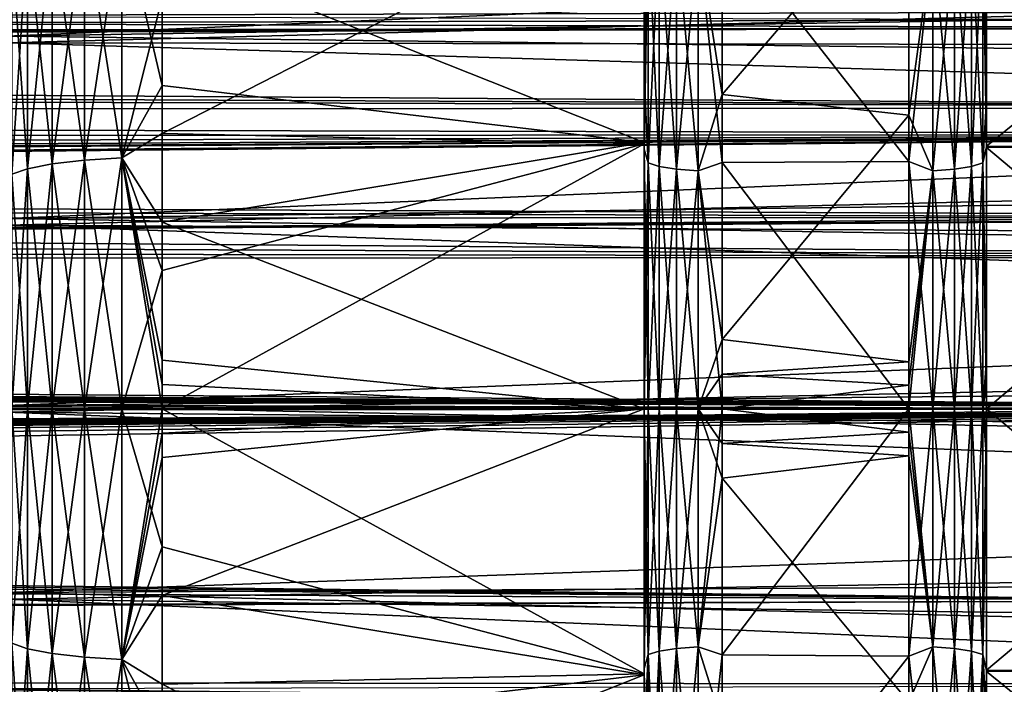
# Model space of a CAD drawing. Header units: metres. Extents: x -95 to 103, y -12 to 12.
# Tile 485 of 520: x 81.08 to 87.41, y -1.77 to 2.5. Entities that reach past the tile are written whole.
import ezdxf

# ---------------------------------------------------------------- set-up
doc = ezdxf.new("R2010")
doc.units = ezdxf.units.M
doc.layers.add('solid_P74500', color=7, linetype='CONTINUOUS')
doc.layers.add('solid_P74500_01', color=7, linetype='CONTINUOUS')

msp = doc.modelspace()

# ---------------------------------------------------------------- linework, layer by layer
at = {"layer": 'solid_P74500'}
for points in [[(89.300003, 2.55, 12.237136), (-94.018356, 3.057308, 12.120349), (-94.018356, 2.100752, 12.322209)], [(-90.699997, 2.917726, 11.123708), (89.300003, 2.45, 11.235991), (-92.5, 1.797969, 11.358385)], [(89.300003, 2.500021, 12.247444), (89.300003, 2.55, 12.237136), (-94.018356, 2.100752, 12.322209)], [(89.300003, 2.45, 12.257548), (89.300003, 2.500021, 12.247444), (-94.018356, 2.100752, 12.322209)], [(92.5, 2.45, 12.257548), (89.300003, 2.45, 12.257548), (-94.018356, 2.100752, 12.322209)], [(92.5, 1.230983, 12.439234), (92.5, 2.45, 12.257548), (-94.018356, 2.100752, 12.322209)], [(92.5, 1.230983, 12.439234), (-94.018356, 2.100752, 12.322209), (-94.018356, 1.131346, 12.448697)], [(-92.5, 1.797969, 11.358385), (89.300003, 1.232091, 11.4338), (-17, 0.3, 11.496086)], [(92.5, 1.230983, 12.439234), (-94.018356, 0.077512, 12.49976), (-94.018356, 0, 12.5)], [(89.300003, 0, 12.5), (92.5, 1.230983, 12.439234), (-94.018356, 0, 12.5)], [(92.5, 1.230983, 12.439234), (-94.018356, 0.155021, 12.499039), (-94.018356, 0.077512, 12.49976)], [(92.5, 1.230983, 12.439234), (-94.018356, 1.131346, 12.448697), (-94.018356, 0.155021, 12.499039)], [(89.300003, 1.232091, 11.4338), (89.300003, 0, 11.5), (-17, 0.3, 11.496086)], [(-84.200005, 0.69672, -12.480568), (92.5, 0, -12.5), (-94.018356, 0, -12.5)], [(-79.200005, 0.69672, -12.480568), (92.5, 0, -12.5), (-84.200005, 0.69672, -12.480568)], [(-74.200005, 0.69672, -12.480568), (92.5, 0, -12.5), (-79.200005, 0.69672, -12.480568)], [(-69.200005, 0.69672, -12.480568), (92.5, 0, -12.5), (-74.200005, 0.69672, -12.480568)], [(-64.200005, 0.69672, -12.480568), (92.5, 0, -12.5), (-69.200005, 0.69672, -12.480568)], [(-59.200001, 0.69672, -12.480568), (92.5, 0, -12.5), (-64.200005, 0.69672, -12.480568)], [(-54.200001, 0.69672, -12.480568), (92.5, 0, -12.5), (-59.200001, 0.69672, -12.480568)], [(-49.200001, 0.69672, -12.480568), (92.5, 0, -12.5), (-54.200001, 0.69672, -12.480568)], [(-44.200001, 0.69672, -12.480568), (92.5, 0, -12.5), (-49.200001, 0.69672, -12.480568)], [(-39.200001, 0.69672, -12.480568), (92.5, 0, -12.5), (-44.200001, 0.69672, -12.480568)], [(-34.200001, 0.69672, -12.480568), (92.5, 0, -12.5), (-39.200001, 0.69672, -12.480568)], [(-29.200001, 0.69672, -12.480568), (92.5, 0, -12.5), (-34.200001, 0.69672, -12.480568)], [(-24.200001, 0.69672, -12.480568), (92.5, 0, -12.5), (-29.200001, 0.69672, -12.480568)], [(-19.200001, 0.69672, -12.480568), (92.5, 0, -12.5), (-24.200001, 0.69672, -12.480568)], [(89.300003, 0, 11.5), (-17, 0.150013, 11.499022), (-17, 0.3, 11.496086)], [(89.300003, 0, 11.5), (-17, 0, 11.5), (-17, 0.150013, 11.499022)], [(-94.018356, -1.947775, 12.347315), (89.300003, 0, 12.5), (-94.018356, 0, 12.5)], [(-90.699997, -0.056146, -11.499863), (92.5, 0, -11.5), (-90.699997, 0, -11.5)], [(-90.699997, -0.112291, -11.499452), (92.5, 0, -11.5), (-90.699997, -0.056146, -11.499863)], [(-84.199997, -0.98, -11.458167), (92.5, 0, -11.5), (-90.699997, -0.112291, -11.499452)], [(-79.199997, -0.98, -11.458167), (92.5, 0, -11.5), (-84.199997, -0.98, -11.458167)], [(-74.199997, -0.98, -11.458167), (92.5, 0, -11.5), (-79.199997, -0.98, -11.458167)], [(-69.199997, -0.98, -11.458167), (92.5, 0, -11.5), (-74.199997, -0.98, -11.458167)], [(-64.199997, -0.98, -11.458167), (92.5, 0, -11.5), (-69.199997, -0.98, -11.458167)], [(-59.200001, -0.98, -11.458167), (92.5, 0, -11.5), (-64.199997, -0.98, -11.458167)], [(-54.200001, -0.98, -11.458167), (92.5, 0, -11.5), (-59.200001, -0.98, -11.458167)], [(-49.200001, -0.98, -11.458167), (92.5, 0, -11.5), (-54.200001, -0.98, -11.458167)], [(-44.200001, -0.98, -11.458167), (92.5, 0, -11.5), (-49.200001, -0.98, -11.458167)], [(-39.200001, -0.98, -11.458167), (92.5, 0, -11.5), (-44.200001, -0.98, -11.458167)], [(-34.200001, -0.98, -11.458167), (92.5, 0, -11.5), (-39.200001, -0.98, -11.458167)], [(-29.200001, -0.98, -11.458167), (92.5, 0, -11.5), (-34.200001, -0.98, -11.458167)], [(-24.200001, -0.98, -11.458167), (92.5, 0, -11.5), (-29.200001, -0.98, -11.458167)], [(-19.200001, -0.98, -11.458167), (92.5, 0, -11.5), (-24.200001, -0.98, -11.458167)], [(-18.833084, -1.029274, -11.453846), (92.5, 0, -11.5), (-19.200001, -0.98, -11.458167)]]:
    msp.add_3dface(points, dxfattribs=at)
at = {"layer": 'solid_P74500_01'}
for points in [[(85.099998, 2.134475, 10.025226), (85.099998, 3.737695, 9.543358), (85.099998, 3.355383, 10.317584)], [(85.124474, 3.119678, 9.601383), (85.099998, 3.737695, 9.543358), (85.099998, 2.134475, 10.025226)], [(87.275673, 3.119817, 9.60181), (87.300003, 1.987574, 10.055251), (87.300003, 3.596272, 9.597672)], [(87.300003, 3.596272, 9.597672), (87.300003, 1.987574, 10.055251), (87.300003, 3.325792, 10.169367)], [(102.504364, 3.326811, -6.324002), (81, 3.490348, -6.018475), (81, 2.393903, -6.533173)], [(85.445938, 3.020433, 9.295937), (85.599998, 2.019261, 9.53861), (85.599998, 3.539898, 9.084692)], [(85.599998, 3.539898, 9.084692), (85.599998, 2.019261, 9.53861), (86.800003, 3.419637, 9.13064)], [(-17.851046, 2.005872, -11.323713), (92.5, 1.76526, -11.363467), (92.5, 3.479047, -10.960578)], [(-17.80077, 2.369275, -11.25329), (-17.851046, 2.005872, -11.323713), (92.5, 3.479047, -10.960578)], [(-17.846212, 2.735547, -11.169906), (-17.80077, 2.369275, -11.25329), (92.5, 3.479047, -10.960578)], [(102.504364, 2.921246, 6.521272), (81, 2.351061, 6.548736), (81, 3.450535, 6.041576)], [(85.599998, 2.019261, 9.53861), (86.800003, 1.88571, 9.565908), (86.800003, 3.419637, 9.13064)], [(86.954506, 3.020478, 9.296075), (86.800003, 3.419637, 9.13064), (86.800003, 1.88571, 9.565908)], [(82, 2.942243, -10.443453), (85.099998, 3.371991, -10.312057), (85.099998, 1.710416, -10.714233)], [(85.099998, 3.282551, -9.709469), (85.099998, 1.710416, -10.714233), (85.099998, 3.371991, -10.312057)], [(102.504364, 3.326811, -6.324002), (81, 2.393903, -6.533173), (102.504364, 2.74137, -6.598906)], [(82, 1.769587, 10.704721), (85.099998, 1.702754, 10.715377), (85.099998, 3.355383, 10.317584)], [(82, 1.769587, 10.704721), (85.099998, 3.355383, 10.317584), (82, 2.639536, 10.524036)], [(85.099998, 2.134475, 10.025226), (85.099998, 3.355383, 10.317584), (85.099998, 1.702754, 10.715377)], [(87.275673, 3.119817, -9.60181), (87.300003, 3.313695, -9.698712), (87.300003, 1.682759, -10.110853)], [(87.300003, 3.325792, 10.169367), (87.300003, 1.687136, 10.56604), (89.300003, 3.309421, 10.174818)], [(87.300003, 3.309421, -10.174818), (89.300003, 3.325792, -10.169367), (89.300003, 1.687136, -10.56604)], [(87.300003, 1.987574, 10.055251), (87.300003, 1.687136, 10.56604), (87.300003, 3.325792, 10.169367)], [(87.300003, 1.682759, -10.110853), (87.300003, 3.313695, -9.698712), (87.300003, 3.309421, -10.174818)], [(87.300003, 1.687136, 10.56604), (89.300003, 1.679635, 10.567155), (89.300003, 3.309421, 10.174818)], [(87.300003, 1.679635, -10.567155), (87.300003, 3.309421, -10.174818), (89.300003, 1.687136, -10.56604)], [(87.300003, 1.682759, -10.110853), (87.300003, 3.309421, -10.174818), (87.300003, 1.679635, -10.567155)], [(85.099998, 3.282551, -9.709469), (85.099998, 1.66781, -10.113207), (85.099998, 1.710416, -10.714233)], [(85.124474, 3.119678, -9.601383), (85.099998, 1.66781, -10.113207), (85.099998, 3.282551, -9.709469)], [(81.499771, 1.597121, 10.596207), (81.74118, 1.61203, 10.695121), (81.74118, 3.18805, 10.335404)], [(81.499771, 3.158565, 10.239818), (81.499771, 1.597121, 10.596207), (81.74118, 3.18805, 10.335404)], [(81.499771, 3.158565, -10.239818), (81.74118, 3.18805, -10.335404), (81.74118, 1.61203, -10.695121)], [(81.74118, 3.18805, -10.335404), (82, 2.942243, -10.443453), (82, 2.077872, -10.649176)], [(81.74118, 1.61203, -10.695121), (81.74118, 3.18805, -10.335404), (82, 2.077872, -10.649176)], [(81.74118, 3.18805, 10.335404), (81.74118, 1.61203, 10.695121), (82, 2.639536, 10.524036)], [(81.133583, 1.542486, 10.233727), (81.292526, 1.5734, 10.438827), (81.292526, 3.111653, 10.08773)], [(81.133583, 3.050515, 9.889528), (81.133583, 1.542486, 10.233727), (81.292526, 3.111653, 10.08773)], [(81.133583, 3.050515, -9.889528), (81.292526, 3.111653, -10.08773), (81.292526, 1.5734, -10.438827)], [(81.292526, 1.5734, 10.438827), (81.499771, 1.597121, 10.596207), (81.499771, 3.158565, 10.239818)], [(81.292526, 3.111653, 10.08773), (81.292526, 1.5734, 10.438827), (81.499771, 3.158565, 10.239818)], [(81.292526, 3.111653, -10.08773), (81.499771, 3.158565, -10.239818), (81.499771, 1.597121, -10.596207)], [(81.292526, 1.5734, -10.438827), (81.292526, 3.111653, -10.08773), (81.499771, 1.597121, -10.596207)], [(81.499771, 1.597121, -10.596207), (81.499771, 3.158565, -10.239818), (81.74118, 1.61203, -10.695121)], [(85.124474, 3.119678, -9.601383), (85.124474, 1.579283, -9.971199), (85.099998, 1.66781, -10.113207)], [(85.124474, 1.579283, 9.971199), (85.124474, 3.119678, 9.601383), (85.099998, 2.134475, 10.025226)], [(85.195587, 1.557458, -9.833405), (85.124474, 1.579283, -9.971199), (85.124474, 3.119678, -9.601383)], [(85.195587, 1.557458, -9.833405), (85.124474, 3.119678, -9.601383), (85.195587, 3.076567, -9.4687)], [(85.195587, 3.076567, 9.4687), (85.124474, 3.119678, 9.601383), (85.124474, 1.579283, 9.971199)], [(85.445938, 3.020433, -9.295937), (85.599998, 3.121451, -9.236831), (85.599998, 1.581676, -9.620852)], [(85.599998, 3.121451, -9.236831), (86.800003, 3.135796, -9.231971), (86.800003, 1.589148, -9.619621)], [(85.599998, 1.581676, -9.620852), (85.599998, 3.121451, -9.236831), (86.800003, 1.589148, -9.619621)], [(86.954506, 3.020478, -9.296075), (86.800003, 1.589148, -9.619621), (86.800003, 3.135796, -9.231971)], [(87.275673, 3.119817, -9.60181), (87.275673, 1.579353, -9.971642), (87.204697, 3.076685, -9.469063)], [(87.275673, 3.119817, 9.60181), (87.204697, 3.076685, 9.469063), (87.204697, 1.557518, 9.833782)], [(87.275673, 1.579353, 9.971642), (87.275673, 3.119817, 9.60181), (87.204697, 1.557518, 9.833782)], [(87.275673, 1.579353, 9.971642), (87.300003, 1.987574, 10.055251), (87.275673, 3.119817, 9.60181)], [(87.275673, 3.119817, -9.60181), (87.300003, 1.682759, -10.110853), (87.275673, 1.579353, -9.971642)], [(81.133583, 1.542486, -10.233727), (81.033806, 2.979329, -9.658746), (81.133583, 3.050515, -9.889528)], [(81.133583, 3.050515, 9.889528), (81.033806, 2.979329, 9.658746), (81.033806, 1.50649, 9.994911)], [(81.133583, 3.050515, 9.889528), (81.033806, 1.50649, 9.994911), (81.133583, 1.542486, 10.233727)], [(81.133583, 1.542486, -10.233727), (81.133583, 3.050515, -9.889528), (81.292526, 1.5734, -10.438827)], [(85.195587, 3.076567, 9.4687), (85.124474, 1.579283, 9.971199), (85.195587, 1.557458, 9.833405)], [(85.195587, 3.076567, 9.4687), (85.195587, 1.557458, 9.833405), (85.306358, 3.042367, 9.363443)], [(85.195587, 3.076567, -9.4687), (85.306358, 3.042367, -9.363443), (85.306358, 1.540145, -9.724094)], [(85.195587, 1.557458, -9.833405), (85.195587, 3.076567, -9.4687), (85.306358, 1.540145, -9.724094)], [(85.195587, 1.557458, 9.833405), (85.306358, 1.540145, 9.724094), (85.306358, 3.042367, 9.363443)], [(85.306358, 3.042367, 9.363443), (85.306358, 1.540145, 9.724094), (85.445938, 3.020433, 9.295937)], [(85.306358, 3.042367, -9.363443), (85.445938, 3.020433, -9.295937), (85.445938, 1.529042, -9.653988)], [(85.306358, 1.540145, -9.724094), (85.306358, 3.042367, -9.363443), (85.445938, 1.529042, -9.653988)], [(87.094017, 3.042453, -9.363707), (87.094017, 1.540189, -9.724368), (86.954506, 3.020478, -9.296075)], [(87.094017, 3.042453, 9.363707), (86.954506, 3.020478, 9.296075), (86.954506, 1.529064, 9.654132)], [(87.094017, 1.540189, 9.724368), (87.094017, 3.042453, 9.363707), (86.954506, 1.529064, 9.654132)], [(87.204697, 3.076685, -9.469063), (87.204697, 1.557518, -9.833782), (87.094017, 3.042453, -9.363707)], [(87.204697, 3.076685, 9.469063), (87.094017, 3.042453, 9.363707), (87.094017, 1.540189, 9.724368)], [(87.204697, 1.557518, 9.833782), (87.204697, 3.076685, 9.469063), (87.094017, 1.540189, 9.724368)], [(87.204697, 1.557518, -9.833782), (87.094017, 1.540189, -9.724368), (87.094017, 3.042453, -9.363707)], [(87.275673, 1.579353, -9.971642), (87.204697, 1.557518, -9.833782), (87.204697, 3.076685, -9.469063)], [(81.133583, 1.542486, -10.233727), (81.033806, 1.50649, -9.994911), (81.033806, 2.979329, -9.658746)], [(85.306358, 1.540145, 9.724094), (85.445938, 1.529042, 9.653988), (85.445938, 3.020433, 9.295937)], [(85.445938, 3.020433, 9.295937), (85.445938, 1.529042, 9.653988), (85.599998, 2.019261, 9.53861)], [(85.445938, 1.529042, -9.653988), (85.445938, 3.020433, -9.295937), (85.599998, 1.581676, -9.620852)], [(86.954506, 1.529064, 9.654132), (86.954506, 3.020478, 9.296075), (86.800003, 1.88571, 9.565908)], [(86.954506, 3.020478, -9.296075), (86.954506, 1.529064, -9.654132), (86.800003, 1.589148, -9.619621)], [(87.094017, 1.540189, -9.724368), (86.954506, 1.529064, -9.654132), (86.954506, 3.020478, -9.296075)], [(-90.699997, 2.917726, 11.123708), (89.300003, 2.500025, 11.224967), (89.300003, 2.45, 11.235991)], [(102.504364, 2.921246, 6.521272), (102.504364, 2.31963, 6.758697), (81, 2.351061, 6.548736)], [(82, 2.942243, -10.443453), (85.099998, 1.710416, -10.714233), (82, 2.077872, -10.649176)], [(-17.517637, 2.687148, -12.207753), (92.5, 2.882335, -12.162996), (92.5, 1.936182, -12.349072)], [(102.504364, 2.74137, -6.598906), (81, 2.393903, -6.533173), (102.504364, 2.133471, -6.819748)], [(-17.500256, 2.4446, -12.258627), (-17.517637, 2.687148, -12.207753), (92.5, 1.936182, -12.349072)], [(81.74118, 1.61203, 10.695121), (82, 1.769587, 10.704721), (82, 2.639536, 10.524036)], [(-92.5, 1.797969, 11.358385), (89.300003, 2.45, 11.235991), (89.300003, 1.232091, 11.4338)], [(-17.509251, 2.265586, -12.292971), (-17.500256, 2.4446, -12.258627), (92.5, 1.936182, -12.349072)], [(102.504364, 2.133471, -6.819748), (81, 2.393903, -6.533173), (81, 1.222882, -6.849323)], [(102.504364, 1.69901, 6.940752), (81, 1.180329, 6.856872), (81, 2.351061, 6.548736)], [(102.504364, 2.31963, 6.758697), (102.504364, 1.69901, 6.940752), (81, 2.351061, 6.548736)], [(-17.600763, 1.848754, -12.362529), (-17.509251, 2.265586, -12.292971), (92.5, 1.936182, -12.349072)], [(102.504364, 2.133471, -6.819748), (81, 1.222882, -6.849323), (102.504364, 1.508094, -6.98472)], [(85.099998, 0.467957, 10.239312), (85.099998, 2.134475, 10.025226), (85.099998, 1.702754, 10.715377)], [(85.124474, 1.579283, 9.971199), (85.099998, 2.134475, 10.025226), (85.099998, 0.467957, 10.239312)], [(81.74118, 1.61203, -10.695121), (82, 2.077872, -10.649176), (82, 1.199566, -10.783484)], [(82, 2.077872, -10.649176), (85.099998, 1.710416, -10.714233), (82, 1.199566, -10.783484)], [(-17.851046, 2.005872, -11.323713), (-17.993353, 1.6701, -11.378082), (92.5, 1.76526, -11.363467)], [(85.445938, 1.529042, 9.653988), (85.599998, 0.44513, 9.739834), (85.599998, 2.019261, 9.53861)], [(85.599998, 2.019261, 9.53861), (85.599998, 0.44513, 9.739834), (86.800003, 1.88571, 9.565908)], [(87.275673, 1.579353, 9.971642), (87.300003, 0.316804, 10.245103), (87.300003, 1.987574, 10.055251)], [(87.300003, 1.987574, 10.055251), (87.300003, 0.316804, 10.245103), (87.300003, 1.687136, 10.56604)], [(-17.600763, 1.848754, -12.362529), (92.5, 1.936182, -12.349072), (92.5, 0.975603, -12.461342)], [(-17.789724, 1.466333, -12.413697), (-17.600763, 1.848754, -12.362529), (92.5, 0.975603, -12.461342)], [(85.599998, 0.44513, 9.739834), (86.800003, 0.301351, 9.745342), (86.800003, 1.88571, 9.565908)], [(86.954506, 1.529064, 9.654132), (86.800003, 1.88571, 9.565908), (86.800003, 0.301351, 9.745342)], [(-92.5, 0.112291, -11.499452), (-90.699997, 0.112291, -11.499452), (92.5, 1.76526, -11.363467)], [(-19.200001, 0.98, -11.458167), (-92.5, 0.112291, -11.499452), (92.5, 1.76526, -11.363467)], [(-90.699997, 0, -11.5), (92.5, 0, -11.5), (92.5, 1.76526, -11.363467)], [(-90.699997, 0.056146, -11.499863), (-90.699997, 0, -11.5), (92.5, 1.76526, -11.363467)], [(-90.699997, 0.112291, -11.499452), (-90.699997, 0.056146, -11.499863), (92.5, 1.76526, -11.363467)], [(-18.836571, 1.028294, -11.453935), (-19.200001, 0.98, -11.458167), (92.5, 1.76526, -11.363467)], [(-18.50429, 1.165409, -11.440796), (-18.836571, 1.028294, -11.453935), (92.5, 1.76526, -11.363467)], [(-18.217285, 1.38336, -11.416493), (-18.50429, 1.165409, -11.440796), (92.5, 1.76526, -11.363467)], [(-17.993353, 1.6701, -11.378082), (-18.217285, 1.38336, -11.416493), (92.5, 1.76526, -11.363467)], [(81.74118, 1.61203, 10.695121), (82, 0.88777, 10.81362), (82, 1.769587, 10.704721)], [(82, 0.88777, 10.81362), (85.099998, 1.702754, 10.715377), (82, 1.769587, 10.704721)], [(82, 1.199566, -10.783484), (85.099998, 1.710416, -10.714233), (85.099998, 0, -10.85)], [(85.099998, 1.710416, -10.714233), (85.099998, 0, -10.25), (85.099998, 0, -10.85)], [(85.099998, 1.66781, -10.113207), (85.099998, 0, -10.25), (85.099998, 1.710416, -10.714233)], [(102.504364, 1.69901, 6.940752), (102.504364, 1.064471, 7.065944), (81, 1.180329, 6.856872)], [(82, 0, 10.85), (85.099998, 0, 10.85), (85.099998, 1.702754, 10.715377)], [(82, 0.88777, 10.81362), (82, 0, 10.85), (85.099998, 1.702754, 10.715377)], [(85.099998, 0.467957, 10.239312), (85.099998, 1.702754, 10.715377), (85.099998, 0, 10.85)], [(85.099998, 1.66781, -10.113207), (85.124474, 0, -10.095491), (85.099998, 0, -10.25)], [(85.124474, 1.579283, -9.971199), (85.124474, 0, -10.095491), (85.099998, 1.66781, -10.113207)], [(87.275673, 1.579353, -9.971642), (87.300003, 1.682759, -10.110853), (87.300003, 0, -10.25)], [(87.300003, 1.679635, -10.567155), (89.300003, 1.687136, -10.56604), (89.300003, 0, -10.7)], [(87.300003, 1.687136, 10.56604), (87.300003, 0, 10.7), (89.300003, 1.679635, 10.567155)], [(87.300003, 0, 10.25), (87.300003, 0, 10.7), (87.300003, 1.687136, 10.56604)], [(87.300003, 0.158421, 10.248775), (87.300003, 0, 10.25), (87.300003, 1.687136, 10.56604)], [(87.300003, 0.316804, 10.245103), (87.300003, 0.158421, 10.248775), (87.300003, 1.687136, 10.56604)], [(87.300003, 1.682759, -10.110853), (87.300003, 1.679635, -10.567155), (87.300003, 0, -10.7)], [(87.300003, 0, -10.25), (87.300003, 1.682759, -10.110853), (87.300003, 0, -10.7)], [(87.300003, 1.679635, -10.567155), (89.300003, 0, -10.7), (87.300003, 0, -10.7)], [(87.300003, 0, 10.7), (89.300003, 0, 10.7), (89.300003, 1.679635, 10.567155)], [(81.499771, 1.597121, 10.596207), (81.292526, 0, 10.556736), (81.499771, 0, 10.715895)], [(81.292526, 1.5734, 10.438827), (81.292526, 0, 10.556736), (81.499771, 1.597121, 10.596207)], [(81.292526, 1.5734, -10.438827), (81.499771, 1.597121, -10.596207), (81.499771, 0, -10.715895)], [(81.74118, 1.61203, 10.695121), (81.499771, 0, 10.715895), (81.74118, 0, 10.815926)], [(81.499771, 1.597121, 10.596207), (81.499771, 0, 10.715895), (81.74118, 1.61203, 10.695121)], [(81.499771, 1.597121, -10.596207), (81.74118, 1.61203, -10.695121), (81.74118, 0, -10.815926)], [(81.499771, 1.597121, -10.596207), (81.74118, 0, -10.815926), (81.499771, 0, -10.715895)], [(81.74118, 1.61203, -10.695121), (82, 0, -10.85), (81.74118, 0, -10.815926)], [(81.74118, 1.61203, -10.695121), (82, 0.156624, -10.848869), (82, 0, -10.85)], [(81.74118, 1.61203, 10.695121), (81.74118, 0, 10.815926), (82, 0.88777, 10.81362)], [(81.74118, 1.61203, -10.695121), (82, 0.313216, -10.845478), (82, 0.156624, -10.848869)], [(81.74118, 1.61203, -10.695121), (82, 1.199566, -10.783484), (82, 0.313216, -10.845478)], [(85.599998, 1.581676, -9.620852), (86.800003, 1.589148, -9.619621), (86.800003, 0, -9.75)], [(86.954506, 0, -9.774471), (86.800003, 0, -9.75), (86.800003, 1.589148, -9.619621)], [(86.954506, 1.529064, -9.654132), (86.954506, 0, -9.774471), (86.800003, 1.589148, -9.619621)], [(81.133583, 1.542486, 10.233727), (81.033806, 0, 10.107807), (81.133583, 0, 10.349319)], [(81.133583, 1.542486, 10.233727), (81.033806, 1.50649, 9.994911), (81.033806, 0, 10.107807)], [(81.133583, 1.542486, -10.233727), (81.133583, 0, -10.349319), (81.033806, 1.50649, -9.994911)], [(81.292526, 1.5734, 10.438827), (81.133583, 0, 10.349319), (81.292526, 0, 10.556736)], [(81.133583, 1.542486, 10.233727), (81.133583, 0, 10.349319), (81.292526, 1.5734, 10.438827)], [(81.133583, 1.542486, -10.233727), (81.292526, 1.5734, -10.438827), (81.292526, 0, -10.556736)], [(81.133583, 1.542486, -10.233727), (81.292526, 0, -10.556736), (81.133583, 0, -10.349319)], [(81.292526, 1.5734, -10.438827), (81.499771, 0, -10.715895), (81.292526, 0, -10.556736)], [(85.124474, 1.579283, 9.971199), (85.099998, 0, 10.25), (85.124474, 0, 10.095491)], [(85.124474, 1.579283, 9.971199), (85.099998, 0.23404, 10.247328), (85.099998, 0, 10.25)], [(85.124474, 1.579283, 9.971199), (85.099998, 0.467957, 10.239312), (85.099998, 0.23404, 10.247328)], [(85.195587, 1.557458, 9.833405), (85.124474, 1.579283, 9.971199), (85.124474, 0, 10.095491)], [(85.124474, 1.579283, -9.971199), (85.195587, 0, -9.95598), (85.124474, 0, -10.095491)], [(85.195587, 1.557458, -9.833405), (85.195587, 0, -9.95598), (85.124474, 1.579283, -9.971199)], [(85.195587, 1.557458, 9.833405), (85.124474, 0, 10.095491), (85.195587, 0, 9.95598)], [(85.195587, 1.557458, 9.833405), (85.195587, 0, 9.95598), (85.306358, 1.540145, 9.724094)], [(85.195587, 1.557458, -9.833405), (85.306358, 0, -9.845307), (85.195587, 0, -9.95598)], [(85.195587, 1.557458, -9.833405), (85.306358, 1.540145, -9.724094), (85.306358, 0, -9.845307)], [(85.306358, 1.540145, 9.724094), (85.195587, 0, 9.95598), (85.306358, 0, 9.845307)], [(85.306358, 1.540145, 9.724094), (85.306358, 0, 9.845307), (85.445938, 1.529042, 9.653988)], [(85.306358, 1.540145, -9.724094), (85.445938, 0, -9.774326), (85.306358, 0, -9.845307)], [(85.306358, 1.540145, -9.724094), (85.445938, 1.529042, -9.653988), (85.445938, 0, -9.774326)], [(85.445938, 1.529042, 9.653988), (85.306358, 0, 9.845307), (85.445938, 0, 9.774326)], [(85.445938, 1.529042, -9.653988), (85.599998, 1.581676, -9.620852), (85.599998, 0, -9.75)], [(85.445938, 1.529042, 9.653988), (85.445938, 0, 9.774326), (85.599998, 0.44513, 9.739834)], [(85.445938, 1.529042, -9.653988), (85.599998, 0, -9.75), (85.445938, 0, -9.774326)], [(85.599998, 0, -9.75), (85.599998, 1.581676, -9.620852), (86.800003, 0, -9.75)], [(86.954506, 1.529064, 9.654132), (86.800003, 0.150693, 9.748836), (86.800003, 0, 9.75)], [(86.954506, 0, 9.774471), (86.954506, 1.529064, 9.654132), (86.800003, 0, 9.75)], [(86.954506, 1.529064, 9.654132), (86.800003, 0.301351, 9.745342), (86.800003, 0.150693, 9.748836)], [(87.094017, 1.540189, -9.724368), (87.094017, 0, -9.845584), (86.954506, 1.529064, -9.654132)], [(87.094017, 1.540189, 9.724368), (86.954506, 1.529064, 9.654132), (86.954506, 0, 9.774471)], [(87.094017, 0, 9.845584), (87.094017, 1.540189, 9.724368), (86.954506, 0, 9.774471)], [(87.094017, 0, -9.845584), (86.954506, 0, -9.774471), (86.954506, 1.529064, -9.654132)], [(87.204697, 1.557518, -9.833782), (87.204697, 0, -9.956362), (87.094017, 1.540189, -9.724368)], [(87.204697, 1.557518, 9.833782), (87.094017, 1.540189, 9.724368), (87.094017, 0, 9.845584)], [(87.204697, 0, 9.956362), (87.204697, 1.557518, 9.833782), (87.094017, 0, 9.845584)], [(87.204697, 0, -9.956362), (87.094017, 0, -9.845584), (87.094017, 1.540189, -9.724368)], [(87.275673, 1.579353, -9.971642), (87.275673, 0, -10.09594), (87.204697, 1.557518, -9.833782)], [(87.275673, 1.579353, 9.971642), (87.204697, 1.557518, 9.833782), (87.204697, 0, 9.956362)], [(87.275673, 0, 10.09594), (87.275673, 1.579353, 9.971642), (87.204697, 0, 9.956362)], [(87.275673, 0, -10.09594), (87.204697, 0, -9.956362), (87.204697, 1.557518, -9.833782)], [(87.275673, 0, 10.09594), (87.300003, 0.316804, 10.245103), (87.275673, 1.579353, 9.971642)], [(87.275673, 1.579353, -9.971642), (87.300003, 0, -10.25), (87.275673, 0, -10.09594)], [(-18.060301, 1.146616, -12.4473), (-17.789724, 1.466333, -12.413697), (92.5, 0.975603, -12.461342)], [(102.504364, 1.508094, -6.98472), (81, 1.222882, -6.849323), (102.504364, 0.870361, -7.092471)], [(81.033806, 1.50649, -9.994911), (81.133583, 0, -10.349319), (81.033806, 0, -10.107807)], [(102.504364, 0.870361, -7.092471), (81, 1.222882, -6.849323), (81, 0.021174, -6.957525)], [(-18.395266, 0.904334, -12.467244), (-18.060301, 1.146616, -12.4473), (92.5, 0.975603, -12.461342)], [(102.504364, 0.421212, 7.133249), (81, -0.021174, 6.957525), (81, 1.180329, 6.856872)], [(102.504364, 1.064471, 7.065944), (102.504364, 0.421212, 7.133249), (81, 1.180329, 6.856872)], [(82, 1.199566, -10.783484), (85.099998, 0, -10.85), (82, 0.313216, -10.845478)], [(-18.395266, 0.904334, -12.467244), (92.5, 0.975603, -12.461342), (92.5, 0, -12.5)], [(-18.779196, 0.751536, -12.477387), (-18.395266, 0.904334, -12.467244), (92.5, 0, -12.5)], [(82, 0.88777, 10.81362), (81.74118, 0, 10.815926), (82, 0, 10.85)], [(102.504364, 0.870361, -7.092471), (81, 0.021174, -6.957525), (102.504364, 0.225498, -7.142116)], [(-19.200001, 0.69672, -12.480568), (-18.779196, 0.751536, -12.477387), (92.5, 0, -12.5)], [(85.099998, 0.23404, 10.247328), (85.099998, 0.467957, 10.239312), (85.099998, 0, 10.85)], [(85.445938, 0, 9.774326), (85.599998, 0.222623, 9.747458), (85.599998, 0.44513, 9.739834)], [(85.599998, 0.44513, 9.739834), (85.599998, 0.222623, 9.747458), (86.800003, 0.301351, 9.745342)], [(102.504364, 0.421212, 7.133249), (102.504364, -0.225498, 7.142116), (81, -0.021174, 6.957525)], [(87.275673, 0, 10.09594), (87.300003, 0.158421, 10.248775), (87.300003, 0.316804, 10.245103)], [(82, 0.313216, -10.845478), (85.099998, 0, -10.85), (82, 0.156624, -10.848869)], [(85.599998, 0.222623, 9.747458), (86.800003, 0.150693, 9.748836), (86.800003, 0.301351, 9.745342)], [(102.504364, 0.225498, -7.142116), (81, 0.021174, -6.957525), (102.504364, -0.421212, -7.133249)], [(85.099998, 0.23404, 10.247328), (85.099998, 0, 10.85), (85.099998, 0, 10.25)], [(85.445938, 0, 9.774326), (85.599998, 0, 9.75), (85.599998, 0.222623, 9.747458)], [(85.599998, 0.222623, 9.747458), (85.599998, 0, 9.75), (86.800003, 0.150693, 9.748836)], [(82, 0.156624, -10.848869), (85.099998, 0, -10.85), (82, 0, -10.85)], [(85.599998, 0, 9.75), (86.800003, 0, 9.75), (86.800003, 0.150693, 9.748836)], [(87.275673, 0, 10.09594), (87.300003, 0, 10.25), (87.300003, 0.158421, 10.248775)], [(-19.199999, -0.69672, -12.480568), (-94.018356, 0, -12.5), (92.5, 0, -12.5)], [(-94.018356, -1.947775, 12.347315), (89.300003, -1.230984, 12.43924), (89.300003, 0, 12.5)], [(-19.199999, -0.69672, -12.480568), (92.5, 0, -12.5), (92.5, -1.929214, -12.350033)], [(-18.833084, -1.029274, -11.453846), (-18.498343, -1.168839, -11.440447), (92.5, 0, -11.5)], [(-18.498343, -1.168839, -11.440447), (-18.210138, -1.390416, -11.415636), (92.5, 0, -11.5)], [(-18.210138, -1.390416, -11.415636), (-17.986534, -1.68181, -11.376358), (92.5, 0, -11.5)], [(-17.986534, -1.68181, -11.376358), (92.5, -1.771145, -11.362703), (92.5, 0, -11.5)], [(89.300003, -1.232091, 11.4338), (-17, 0, 11.5), (89.300003, 0, 11.5)], [(-17, -0.150013, 11.499022), (-17, 0, 11.5), (89.300003, -1.232091, 11.4338)], [(102.504364, -0.421212, -7.133249), (81, 0.021174, -6.957525), (81, -1.180329, -6.856872)], [(81.133583, -1.542486, -10.233727), (81.033806, -1.50649, -9.994911), (81.033806, 0, -10.107807)], [(81.133583, 0, -10.349319), (81.133583, -1.542486, -10.233727), (81.033806, 0, -10.107807)], [(81.292526, -1.5734, -10.438827), (81.133583, -1.542486, -10.233727), (81.133583, 0, -10.349319)], [(81.292526, 0, -10.556736), (81.292526, -1.5734, -10.438827), (81.133583, 0, -10.349319)], [(81.499771, -1.597121, -10.596207), (81.292526, -1.5734, -10.438827), (81.292526, 0, -10.556736)], [(81.499771, 0, -10.715895), (81.499771, -1.597121, -10.596207), (81.292526, 0, -10.556736)], [(81.74118, -1.61203, -10.695121), (81.499771, -1.597121, -10.596207), (81.499771, 0, -10.715895)], [(81.74118, 0, -10.815926), (81.74118, -1.61203, -10.695121), (81.499771, 0, -10.715895)], [(81.74118, 0, -10.815926), (82, 0, -10.85), (82, -0.88777, -10.81362)], [(81.74118, 0, -10.815926), (82, -0.88777, -10.81362), (81.74118, -1.61203, -10.695121)], [(82, 0, -10.85), (85.099998, 0, -10.85), (85.099998, -1.702754, -10.715377)], [(82, -0.88777, -10.81362), (82, 0, -10.85), (85.099998, -1.702754, -10.715377)], [(85.099998, 0, -10.85), (85.099998, -0.23404, -10.247328), (85.099998, -0.467957, -10.239312)], [(85.099998, -1.702754, -10.715377), (85.099998, 0, -10.85), (85.099998, -0.467957, -10.239312)], [(85.124474, 0, 10.095491), (85.099998, 0, 10.25), (85.099998, -1.66781, 10.113207)], [(85.124474, -1.579283, 9.971199), (85.124474, 0, 10.095491), (85.099998, -1.66781, 10.113207)], [(85.099998, 0, -10.25), (85.124474, 0, -10.095491), (85.124474, -1.579283, -9.971199)], [(85.099998, -0.23404, -10.247328), (85.099998, 0, -10.25), (85.124474, -1.579283, -9.971199)], [(85.099998, 0, -10.85), (85.099998, 0, -10.25), (85.099998, -0.23404, -10.247328)], [(85.195587, 0, 9.95598), (85.124474, 0, 10.095491), (85.124474, -1.579283, 9.971199)], [(85.195587, -1.557458, -9.833405), (85.124474, -1.579283, -9.971199), (85.124474, 0, -10.095491)], [(85.195587, 0, -9.95598), (85.195587, -1.557458, -9.833405), (85.124474, 0, -10.095491)], [(85.306358, 0, 9.845307), (85.195587, 0, 9.95598), (85.195587, -1.557458, 9.833405)], [(85.306358, -1.540145, 9.724094), (85.306358, 0, 9.845307), (85.195587, -1.557458, 9.833405)], [(85.306358, -1.540145, -9.724094), (85.195587, -1.557458, -9.833405), (85.195587, 0, -9.95598)], [(85.306358, 0, -9.845307), (85.306358, -1.540145, -9.724094), (85.195587, 0, -9.95598)], [(85.445938, 0, 9.774326), (85.306358, 0, 9.845307), (85.306358, -1.540145, 9.724094)], [(85.445938, -1.529042, 9.653988), (85.445938, 0, 9.774326), (85.306358, -1.540145, 9.724094)], [(85.445938, -1.529042, -9.653988), (85.306358, -1.540145, -9.724094), (85.306358, 0, -9.845307)], [(85.445938, 0, -9.774326), (85.445938, -1.529042, -9.653988), (85.306358, 0, -9.845307)], [(85.445938, -1.529042, 9.653988), (85.599998, -1.581676, 9.620852), (85.599998, 0, 9.75)], [(85.445938, -1.529042, 9.653988), (85.599998, 0, 9.75), (85.445938, 0, 9.774326)], [(85.445938, 0, -9.774326), (85.599998, 0, -9.75), (85.599998, -0.222623, -9.747458)], [(85.445938, 0, -9.774326), (85.599998, -0.222623, -9.747458), (85.599998, -0.44513, -9.739834)], [(85.445938, 0, -9.774326), (85.599998, -0.44513, -9.739834), (85.445938, -1.529042, -9.653988)], [(85.599998, -1.581676, 9.620852), (86.800003, 0, 9.75), (85.599998, 0, 9.75)], [(86.800003, -1.589148, 9.619621), (86.800003, 0, 9.75), (85.599998, -1.581676, 9.620852)], [(86.800003, -0.150693, -9.748836), (85.599998, 0, -9.75), (86.800003, 0, -9.75)], [(85.599998, -0.222623, -9.747458), (85.599998, 0, -9.75), (86.800003, -0.150693, -9.748836)], [(86.800003, -1.589148, 9.619621), (86.954506, 0, 9.774471), (86.800003, 0, 9.75)], [(86.954506, -1.529064, -9.654132), (86.800003, 0, -9.75), (86.954506, 0, -9.774471)], [(86.954506, -1.529064, -9.654132), (86.800003, -0.150693, -9.748836), (86.800003, 0, -9.75)], [(87.094017, -1.540189, -9.724368), (86.954506, 0, -9.774471), (87.094017, 0, -9.845584)], [(87.094017, -1.540189, -9.724368), (86.954506, -1.529064, -9.654132), (86.954506, 0, -9.774471)], [(87.204697, -1.557518, -9.833782), (87.094017, 0, -9.845584), (87.204697, 0, -9.956362)], [(87.094017, -1.540189, -9.724368), (87.094017, 0, -9.845584), (87.204697, -1.557518, -9.833782)], [(87.275673, -1.579353, -9.971642), (87.204697, 0, -9.956362), (87.275673, 0, -10.09594)], [(87.204697, -1.557518, -9.833782), (87.204697, 0, -9.956362), (87.275673, -1.579353, -9.971642)], [(87.275673, -1.579353, 9.971642), (87.300003, -1.682759, 10.110853), (87.300003, 0, 10.25)], [(87.275673, -1.579353, 9.971642), (87.300003, 0, 10.25), (87.275673, 0, 10.09594)], [(87.275673, 0, -10.09594), (87.300003, 0, -10.25), (87.300003, -0.158421, -10.248775)], [(87.275673, 0, -10.09594), (87.300003, -0.158421, -10.248775), (87.300003, -0.316804, -10.245103)], [(87.275673, -1.579353, -9.971642), (87.275673, 0, -10.09594), (87.300003, -0.316804, -10.245103)], [(87.300003, 0, -10.7), (89.300003, 0, -10.7), (89.300003, -1.679635, -10.567155)], [(87.300003, 0, 10.7), (87.300003, -1.679635, 10.567155), (89.300003, 0, 10.7)], [(87.300003, -1.682759, 10.110853), (87.300003, -1.679635, 10.567155), (87.300003, 0, 10.7)], [(87.300003, -1.682759, 10.110853), (87.300003, 0, 10.7), (87.300003, 0, 10.25)], [(102.504364, -0.870361, 7.092471), (81, -1.222882, 6.849323), (81, -0.021174, 6.957525)], [(102.504364, -0.225498, 7.142116), (102.504364, -0.870361, 7.092471), (81, -0.021174, 6.957525)], [(81.133583, 0, 10.349319), (81.033806, 0, 10.107807), (81.033806, -1.50649, 9.994911)], [(81.133583, -1.542486, 10.233727), (81.133583, 0, 10.349319), (81.033806, -1.50649, 9.994911)], [(81.292526, 0, 10.556736), (81.133583, 0, 10.349319), (81.133583, -1.542486, 10.233727)], [(81.292526, -1.5734, 10.438827), (81.292526, 0, 10.556736), (81.133583, -1.542486, 10.233727)], [(81.499771, 0, 10.715895), (81.292526, 0, 10.556736), (81.292526, -1.5734, 10.438827)], [(81.499771, -1.597121, 10.596207), (81.499771, 0, 10.715895), (81.292526, -1.5734, 10.438827)], [(81.74118, 0, 10.815926), (81.499771, 0, 10.715895), (81.499771, -1.597121, 10.596207)], [(81.74118, -1.61203, 10.695121), (81.74118, 0, 10.815926), (81.499771, -1.597121, 10.596207)], [(81.74118, -1.61203, 10.695121), (82, -0.156624, 10.848869), (82, 0, 10.85)], [(81.74118, -1.61203, 10.695121), (82, 0, 10.85), (81.74118, 0, 10.815926)], [(82, -1.199566, 10.783484), (85.099998, -1.710416, 10.714233), (85.099998, 0, 10.85)], [(82, -0.156624, 10.848869), (82, -0.313216, 10.845478), (85.099998, 0, 10.85)], [(82, -1.199566, 10.783484), (85.099998, 0, 10.85), (82, -0.313216, 10.845478)], [(82, 0, 10.85), (82, -0.156624, 10.848869), (85.099998, 0, 10.85)], [(85.099998, -1.710416, 10.714233), (85.099998, -1.66781, 10.113207), (85.099998, 0, 10.25)], [(85.099998, 0, 10.85), (85.099998, -1.710416, 10.714233), (85.099998, 0, 10.25)], [(85.195587, -1.557458, 9.833405), (85.195587, 0, 9.95598), (85.124474, -1.579283, 9.971199)], [(86.954506, -1.529064, 9.654132), (86.954506, 0, 9.774471), (86.800003, -1.589148, 9.619621)], [(86.954506, -1.529064, 9.654132), (87.094017, 0, 9.845584), (86.954506, 0, 9.774471)], [(87.094017, -1.540189, 9.724368), (87.094017, 0, 9.845584), (86.954506, -1.529064, 9.654132)], [(87.094017, -1.540189, 9.724368), (87.204697, 0, 9.956362), (87.094017, 0, 9.845584)], [(87.094017, -1.540189, 9.724368), (87.204697, -1.557518, 9.833782), (87.204697, 0, 9.956362)], [(87.204697, -1.557518, 9.833782), (87.275673, 0, 10.09594), (87.204697, 0, 9.956362)], [(87.204697, -1.557518, 9.833782), (87.275673, -1.579353, 9.971642), (87.275673, 0, 10.09594)], [(87.300003, -1.687136, -10.56604), (87.300003, 0, -10.7), (89.300003, -1.679635, -10.567155)], [(87.300003, -1.679635, 10.567155), (89.300003, -1.687136, 10.56604), (89.300003, 0, 10.7)], [(87.300003, 0, -10.25), (87.300003, 0, -10.7), (87.300003, -1.687136, -10.56604)], [(87.300003, -0.158421, -10.248775), (87.300003, 0, -10.25), (87.300003, -1.687136, -10.56604)], [(-17, -0.3, 11.496086), (-17, -0.150013, 11.499022), (89.300003, -1.232091, 11.4338)], [(81.74118, -1.61203, 10.695121), (82, -0.313216, 10.845478), (82, -0.156624, 10.848869)], [(85.599998, -0.222623, -9.747458), (86.800003, -0.150693, -9.748836), (86.800003, -0.301351, -9.745342)], [(86.954506, -1.529064, -9.654132), (86.800003, -0.301351, -9.745342), (86.800003, -0.150693, -9.748836)], [(87.300003, -0.316804, -10.245103), (87.300003, -0.158421, -10.248775), (87.300003, -1.687136, -10.56604)], [(85.099998, -0.23404, -10.247328), (85.124474, -1.579283, -9.971199), (85.099998, -0.467957, -10.239312)], [(85.599998, -0.44513, -9.739834), (85.599998, -0.222623, -9.747458), (86.800003, -0.301351, -9.745342)], [(-92.5, -1.797398, 11.358476), (-90.699997, -0.3, 11.496086), (89.300003, -1.232091, 11.4338)], [(-90.699997, -0.3, 11.496086), (-17, -0.3, 11.496086), (89.300003, -1.232091, 11.4338)], [(81.74118, -1.61203, 10.695121), (82, -1.199566, 10.783484), (82, -0.313216, 10.845478)], [(86.800003, -1.88571, -9.565908), (85.599998, -0.44513, -9.739834), (86.800003, -0.301351, -9.745342)], [(86.954506, -1.529064, -9.654132), (86.800003, -1.88571, -9.565908), (86.800003, -0.301351, -9.745342)], [(87.275673, -1.579353, -9.971642), (87.300003, -0.316804, -10.245103), (87.300003, -1.987574, -10.055251)], [(87.300003, -1.987574, -10.055251), (87.300003, -0.316804, -10.245103), (87.300003, -1.687136, -10.56604)], [(102.504364, -0.421212, -7.133249), (81, -1.180329, -6.856872), (102.504364, -1.064471, -7.065944)], [(85.124474, -1.579283, -9.971199), (85.099998, -2.134475, -10.025226), (85.099998, -0.467957, -10.239312)], [(85.099998, -1.702754, -10.715377), (85.099998, -0.467957, -10.239312), (85.099998, -2.134475, -10.025226)], [(85.445938, -1.529042, -9.653988), (85.599998, -0.44513, -9.739834), (85.599998, -2.019261, -9.53861)], [(86.800003, -1.88571, -9.565908), (85.599998, -2.019261, -9.53861), (85.599998, -0.44513, -9.739834)], [(-18.792236, -0.747919, -12.477605), (-19.199999, -0.69672, -12.480568), (92.5, -1.929214, -12.350033)], [(-18.416119, -0.893148, -12.468051), (-18.792236, -0.747919, -12.477605), (92.5, -1.929214, -12.350033)], [(102.504364, -0.870361, 7.092471), (102.504364, -1.508094, 6.98472), (81, -1.222882, 6.849323)], [(-18.085049, -1.123883, -12.449373), (-18.416119, -0.893148, -12.468051), (92.5, -1.929214, -12.350033)], [(81.74118, -1.61203, -10.695121), (82, -0.88777, -10.81362), (82, -1.769587, -10.704721)], [(82, -1.769587, -10.704721), (82, -0.88777, -10.81362), (85.099998, -1.702754, -10.715377)], [(102.504364, -1.064471, -7.065944), (81, -1.180329, -6.856872), (102.504364, -1.69901, -6.940752)], [(-17.814667, -1.429255, -12.41802), (-18.085049, -1.123883, -12.449373), (92.5, -1.929214, -12.350033)], [(102.504364, -1.69901, -6.940752), (81, -1.180329, -6.856872), (81, -2.351061, -6.548736)], [(81.74118, -1.61203, 10.695121), (82, -2.077872, 10.649176), (82, -1.199566, 10.783484)], [(82, -1.199566, 10.783484), (82, -2.077872, 10.649176), (85.099998, -1.710416, 10.714233)], [(-94.018356, -1.947775, 12.347315), (89.300003, -2.45, 12.257548), (89.300003, -1.230984, 12.43924)], [(-92.5, -1.797398, 11.358476), (89.300003, -1.232091, 11.4338), (89.300003, -2.45, 11.235991)], [(102.504364, -2.133471, 6.819748), (81, -2.393903, 6.533173), (81, -1.222882, 6.849323)], [(102.504364, -1.508094, 6.98472), (102.504364, -2.133471, 6.819748), (81, -1.222882, 6.849323)], [(-17.619183, -1.798082, -12.37), (-17.814667, -1.429255, -12.41802), (92.5, -1.929214, -12.350033)], [(81.133583, -1.542486, 10.233727), (81.033806, -1.50649, 9.994911), (81.033806, -2.979329, 9.658746)], [(81.133583, -3.050515, -9.889528), (81.033806, -2.979329, -9.658746), (81.033806, -1.50649, -9.994911)], [(81.133583, -1.542486, -10.233727), (81.133583, -3.050515, -9.889528), (81.033806, -1.50649, -9.994911)], [(81.133583, -3.050515, 9.889528), (81.133583, -1.542486, 10.233727), (81.033806, -2.979329, 9.658746)], [(81.292526, -1.5734, 10.438827), (81.133583, -1.542486, 10.233727), (81.133583, -3.050515, 9.889528)], [(81.292526, -3.111653, -10.08773), (81.133583, -3.050515, -9.889528), (81.133583, -1.542486, -10.233727)], [(81.292526, -1.5734, -10.438827), (81.292526, -3.111653, -10.08773), (81.133583, -1.542486, -10.233727)], [(81.292526, -3.111653, 10.08773), (81.292526, -1.5734, 10.438827), (81.133583, -3.050515, 9.889528)], [(81.499771, -1.597121, 10.596207), (81.292526, -1.5734, 10.438827), (81.292526, -3.111653, 10.08773)], [(81.499771, -3.158565, -10.239818), (81.292526, -3.111653, -10.08773), (81.292526, -1.5734, -10.438827)], [(81.499771, -1.597121, -10.596207), (81.499771, -3.158565, -10.239818), (81.292526, -1.5734, -10.438827)], [(85.124474, -1.579283, -9.971199), (85.124474, -3.119678, -9.601383), (85.099998, -2.134475, -10.025226)], [(85.124474, -3.119678, 9.601383), (85.124474, -1.579283, 9.971199), (85.099998, -1.66781, 10.113207)], [(85.195587, -1.557458, 9.833405), (85.124474, -1.579283, 9.971199), (85.124474, -3.119678, 9.601383)], [(85.195587, -3.076567, 9.4687), (85.195587, -1.557458, 9.833405), (85.124474, -3.119678, 9.601383)], [(85.195587, -1.557458, -9.833405), (85.195587, -3.076567, -9.4687), (85.124474, -1.579283, -9.971199)], [(85.195587, -3.076567, -9.4687), (85.124474, -3.119678, -9.601383), (85.124474, -1.579283, -9.971199)], [(85.306358, -1.540145, 9.724094), (85.195587, -1.557458, 9.833405), (85.195587, -3.076567, 9.4687)], [(85.306358, -3.042367, 9.363443), (85.306358, -1.540145, 9.724094), (85.195587, -3.076567, 9.4687)], [(85.306358, -1.540145, -9.724094), (85.306358, -3.042367, -9.363443), (85.195587, -1.557458, -9.833405)], [(85.306358, -3.042367, -9.363443), (85.195587, -3.076567, -9.4687), (85.195587, -1.557458, -9.833405)], [(85.445938, -1.529042, 9.653988), (85.306358, -1.540145, 9.724094), (85.306358, -3.042367, 9.363443)], [(85.445938, -3.020433, 9.295937), (85.445938, -1.529042, 9.653988), (85.306358, -3.042367, 9.363443)], [(85.445938, -1.529042, -9.653988), (85.445938, -3.020433, -9.295937), (85.306358, -1.540145, -9.724094)], [(85.445938, -3.020433, -9.295937), (85.306358, -3.042367, -9.363443), (85.306358, -1.540145, -9.724094)], [(85.445938, -1.529042, -9.653988), (85.599998, -2.019261, -9.53861), (85.445938, -3.020433, -9.295937)], [(85.445938, -3.020433, 9.295937), (85.599998, -1.581676, 9.620852), (85.445938, -1.529042, 9.653988)], [(85.445938, -3.020433, 9.295937), (85.599998, -3.121451, 9.236831), (85.599998, -1.581676, 9.620852)], [(86.800003, -1.589148, 9.619621), (85.599998, -1.581676, 9.620852), (85.599998, -3.121451, 9.236831)], [(86.954506, -3.020478, 9.296075), (86.954506, -1.529064, 9.654132), (86.800003, -1.589148, 9.619621)], [(86.954506, -1.529064, -9.654132), (86.954506, -3.020478, -9.296075), (86.800003, -1.88571, -9.565908)], [(87.094017, -1.540189, 9.724368), (86.954506, -1.529064, 9.654132), (86.954506, -3.020478, 9.296075)], [(87.094017, -3.042453, -9.363707), (86.954506, -3.020478, -9.296075), (86.954506, -1.529064, -9.654132)], [(87.094017, -3.042453, -9.363707), (86.954506, -1.529064, -9.654132), (87.094017, -1.540189, -9.724368)], [(87.094017, -1.540189, 9.724368), (86.954506, -3.020478, 9.296075), (87.094017, -3.042453, 9.363707)], [(87.094017, -1.540189, -9.724368), (87.204697, -1.557518, -9.833782), (87.204697, -3.076685, -9.469063)], [(87.094017, -3.042453, -9.363707), (87.094017, -1.540189, -9.724368), (87.204697, -3.076685, -9.469063)], [(87.094017, -1.540189, 9.724368), (87.094017, -3.042453, 9.363707), (87.204697, -1.557518, 9.833782)], [(87.094017, -3.042453, 9.363707), (87.204697, -3.076685, 9.469063), (87.204697, -1.557518, 9.833782)], [(87.204697, -1.557518, -9.833782), (87.275673, -1.579353, -9.971642), (87.275673, -3.119817, -9.60181)], [(87.204697, -3.076685, -9.469063), (87.204697, -1.557518, -9.833782), (87.275673, -3.119817, -9.60181)], [(87.204697, -1.557518, 9.833782), (87.204697, -3.076685, 9.469063), (87.275673, -1.579353, 9.971642)], [(87.204697, -3.076685, 9.469063), (87.275673, -3.119817, 9.60181), (87.275673, -1.579353, 9.971642)], [(87.275673, -3.119817, -9.60181), (87.275673, -1.579353, -9.971642), (87.300003, -1.987574, -10.055251)], [(87.275673, -1.579353, 9.971642), (87.275673, -3.119817, 9.60181), (87.300003, -1.682759, 10.110853)], [(81.499771, -3.158565, 10.239818), (81.499771, -1.597121, 10.596207), (81.292526, -3.111653, 10.08773)], [(81.74118, -1.61203, 10.695121), (81.499771, -1.597121, 10.596207), (81.499771, -3.158565, 10.239818)], [(81.74118, -3.18805, -10.335404), (81.499771, -3.158565, -10.239818), (81.499771, -1.597121, -10.596207)], [(81.74118, -1.61203, -10.695121), (81.74118, -3.18805, -10.335404), (81.499771, -1.597121, -10.596207)], [(81.74118, -3.18805, 10.335404), (81.74118, -1.61203, 10.695121), (81.499771, -3.158565, 10.239818)], [(81.74118, -1.61203, -10.695121), (82, -1.769587, -10.704721), (82, -2.639536, -10.524036)], [(81.74118, -1.61203, -10.695121), (82, -2.639536, -10.524036), (81.74118, -3.18805, -10.335404)], [(81.74118, -3.18805, 10.335404), (82, -2.077872, 10.649176), (81.74118, -1.61203, 10.695121)], [(86.800003, -3.135796, 9.231971), (86.800003, -1.589148, 9.619621), (85.599998, -3.121451, 9.236831)], [(86.954506, -3.020478, 9.296075), (86.800003, -1.589148, 9.619621), (86.800003, -3.135796, 9.231971)], [(-17.986534, -1.68181, -11.376358), (-17.846163, -2.025086, -11.320292), (92.5, -1.771145, -11.362703)], [(102.504364, -1.69901, -6.940752), (81, -2.351061, -6.548736), (102.504364, -2.31963, -6.758697)], [(82, -1.769587, -10.704721), (85.099998, -1.702754, -10.715377), (85.099998, -3.355383, -10.317584)], [(85.124474, -3.119678, 9.601383), (85.099998, -1.66781, 10.113207), (85.099998, -3.282551, 9.709469)], [(85.099998, -1.710416, 10.714233), (85.099998, -3.282551, 9.709469), (85.099998, -1.66781, 10.113207)], [(85.099998, -3.355383, -10.317584), (85.099998, -1.702754, -10.715377), (85.099998, -2.134475, -10.025226)], [(87.275673, -3.119817, 9.60181), (87.300003, -3.313695, 9.698712), (87.300003, -1.682759, 10.110853)], [(87.300003, -1.687136, -10.56604), (89.300003, -1.679635, -10.567155), (89.300003, -3.309421, -10.174818)], [(87.300003, -1.679635, 10.567155), (87.300003, -3.309421, 10.174818), (89.300003, -1.687136, 10.56604)], [(87.300003, -1.682759, 10.110853), (87.300003, -3.309421, 10.174818), (87.300003, -1.679635, 10.567155)], [(87.300003, -1.682759, 10.110853), (87.300003, -3.313695, 9.698712), (87.300003, -3.309421, 10.174818)], [(87.300003, -3.325792, -10.169367), (87.300003, -1.687136, -10.56604), (89.300003, -3.309421, -10.174818)], [(87.300003, -3.309421, 10.174818), (89.300003, -3.325792, 10.169367), (89.300003, -1.687136, 10.56604)], [(87.300003, -1.987574, -10.055251), (87.300003, -1.687136, -10.56604), (87.300003, -3.325792, -10.169367)], [(82, -2.942243, 10.443453), (85.099998, -3.371991, 10.312057), (85.099998, -1.710416, 10.714233)], [(82, -2.077872, 10.649176), (82, -2.942243, 10.443453), (85.099998, -1.710416, 10.714233)], [(82, -2.639536, -10.524036), (82, -1.769587, -10.704721), (85.099998, -3.355383, -10.317584)], [(85.099998, -1.710416, 10.714233), (85.099998, -3.371991, 10.312057), (85.099998, -3.282551, 9.709469)]]:
    msp.add_3dface(points, dxfattribs=at)

doc.saveas('drawing.dxf')
